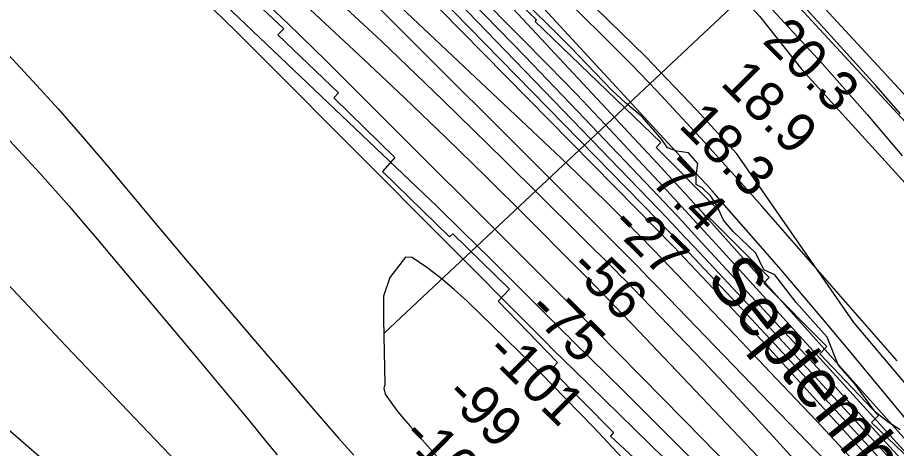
# Model space of a CAD drawing. Extents: x 3477039 to 3515015, y 546746 to 572297.
# Drawn here: x 3500384 to 3501863, y 562850 to 563575 of the extents above; entities that cross this region are included whole.
import ezdxf

# ---------------------------------------------------------------- set-up
doc = ezdxf.new("R2010")
doc.units = 0
for name, color, linetype in [('V-FLOD-BASE', 7, 'Continuous'), ('V-LEVE-TOET', 7, 'Continuous'), ('V-RIVR-EDGE', 7, 'Continuous'), ('V-RIVR-IDEN', 7, 'Continuous'), ('V-RIVR-RANG', 7, 'Continuous'), ('V-RRAP-RVMT', 7, 'Continuous'), ('V-SITE-VEGE', 7, 'Continuous'), ('V-SURV-LINE', 7, 'Continuous'), ('V-TOPO-DPTH', 7, 'Continuous'), ('V-TOPO-MAJR', 7, 'Continuous'), ('V-TOPO-MINR', 7, 'Continuous'), ('V-TOPO-WATR', 7, 'Continuous')]:
    doc.layers.add(name, color=color, linetype=linetype)

msp = doc.modelspace()

# ---------------------------------------------------------------- linework, layer by layer
at = {"layer": 'V-FLOD-BASE'}
for points in [[(3501631.4, 563677.3), (3501729.9, 563569), (3501828.5, 563460.8)], [(3501869.8, 563412.8), (3501828.5, 563460.8)]]:
    msp.add_lwpolyline(points, dxfattribs=at)
at = {"layer": 'V-LEVE-TOET'}
for points in [[(3501813.5, 563411.6), (3501738, 563497.7), (3501631.8, 563612.7), (3501527.1, 563731), (3501443.2, 563829.4), (3501359.3, 563928.3), (3501279.5, 564011.1), (3501179.6, 564110.1), (3501100.3, 564189.2), (3501046.6, 564241.4), (3501020.5, 564260.8), (3501001.4, 564273.3), (3500988, 564281.4), (3500975.8, 564289.4), (3500965.7, 564298.6), (3500945, 564322.8), (3500915.2, 564351.8), (3500881.7, 564385.2), (3500840.2, 564424.5), (3500796.6, 564461.1), (3500735.9, 564508), (3500674.7, 564558.1)], [(3501813.5, 563411.6), (3501872.5, 563342.3)]]:
    msp.add_lwpolyline(points, dxfattribs=at)
at = {"layer": 'V-RIVR-EDGE'}
for points in [[(3501848.8, 562894.2), (3501828, 562911.4), (3501792.6, 562959.3), (3501765.1, 562990.6), (3501746.2, 563037.2), (3501694.3, 563095.5), (3501658.3, 563142.2), (3501639.9, 563150.8), (3501626.5, 563178.4), (3501588, 563215.3), (3501572.1, 563234.3), (3501561.1, 563257.6), (3501550.8, 563274.2), (3501536.1, 563288.3), (3501525.7, 563293.9), (3501525.7, 563309.2), (3501528.8, 563329.4), (3501512.9, 563347.2), (3501493.3, 563350.3), (3501478, 563355.9), (3501468.3, 563370), (3501435.3, 563408.1), (3501407.2, 563431.4), (3501384.5, 563452.3), (3501314.2, 563525.4), (3501217.7, 563621.8)], [(3501869, 562881.3), (3501848.8, 562894.2)]]:
    msp.add_lwpolyline(points, dxfattribs=at)
at = {"layer": 'V-RIVR-RANG'}
msp.add_line((3501658.7, 563661.1), (3501001.7, 563044.5), dxfattribs=at)
at = {"layer": 'V-RRAP-RVMT'}
for points in [[(3500309.2, 564022.1), (3500402.1, 563939.2), (3500399.9, 563936.5), (3500510.8, 563836.9), (3500613.7, 563739.9), (3500627.6, 563754.3), (3500728.4, 563660.9), (3500724.9, 563656.9), (3500831.9, 563556.1), (3500822.2, 563545.7), (3500923.9, 563448.4), (3500916.3, 563439.8), (3501018.9, 563339.7), (3500998.2, 563316.1), (3501111.1, 563206.1), (3501116.4, 563210.9), (3501212.1, 563118.2), (3501192.9, 563097.6), (3501292.9, 562994.8), (3501281.9, 562983.1), (3501387.1, 562876.8), (3501381.9, 562870.8), (3501499.6, 562761.2)], [(3500309.2, 564022.1), (3500402.1, 563939.2), (3500399.9, 563936.5), (3500510.8, 563836.9), (3500613.7, 563739.9), (3500627.6, 563754.3), (3500728.4, 563660.9), (3500724.9, 563656.9), (3500831.9, 563556.1), (3500822.2, 563545.7), (3500923.9, 563448.4), (3500916.3, 563439.8), (3501018.9, 563339.7), (3500998.2, 563316.1), (3501111.1, 563206.1), (3501116.4, 563210.9), (3501212.1, 563118.2), (3501192.9, 563097.6), (3501292.9, 562994.8), (3501281.9, 562983.1), (3501387.1, 562876.8), (3501381.9, 562870.8), (3501499.6, 562761.2)], [(3501915.7, 562802.9), (3501821.1, 562893.8), (3501832.9, 562905.4), (3501734.2, 563009.3), (3501746, 563021.4), (3501640, 563128.3), (3501648.6, 563137.7), (3501545.5, 563241.1), (3501559, 563255.2), (3501458.4, 563356.1), (3501466.5, 563364.9), (3501254.9, 563568.5), (3501257.4, 563571.1), (3501154, 563670.4)]]:
    msp.add_lwpolyline(points, dxfattribs=at)
at = {"layer": 'V-SITE-VEGE'}
for points in [[(3500587.6, 564584.1), (3500718.1, 564481.6), (3500844.7, 564367.4), (3501016, 564215.8), (3501080.3, 564164.6), (3501141.6, 564102.6), (3501218.4, 564025.8), (3501343.9, 563892.1), (3501413.9, 563821.2), (3501459.6, 563765.2), (3501577.3, 563637.4), (3501632.7, 563577.4), (3501704, 563487.6), (3502051.1, 563105.9)], [(3501901.3, 562931.8), (3501791.1, 563061.7), (3501594.2, 563345.7), (3501526.1, 563420.5), (3501441.5, 563509), (3501336.4, 563611.3), (3501276.2, 563689), (3501237.4, 563736.1), (3501190.6, 563773.6), (3501090.4, 563873.9), (3501018.4, 563947.7), (3500962.9, 564000.9), (3500845.2, 564111.1), (3500794.6, 564163.2), (3500750.8, 564210.4), (3500707.1, 564262.5), (3500625.3, 564333.4), (3500568.8, 564372.9), (3500508.4, 564417.2), (3500436.3, 564462.7), (3500328.2, 564553.3)]]:
    msp.add_lwpolyline(points, dxfattribs=at)
at = {"layer": 'V-SURV-LINE'}
for points in [[(3501152.9, 564228.2), (3502833.6, 562410.2)], [(3502811.6, 562389.8), (3501130.8, 564207.8)]]:
    msp.add_lwpolyline(points, dxfattribs=at)
at = {"layer": 'V-TOPO-DPTH'}
for points in [[(3501869.2, 562813.9), (3501794.6, 562896.1), (3501719.5, 562977.8), (3501644.1, 563059.1), (3501522.9, 563188.9), (3501507.7, 563205.1), (3501492.5, 563221.2), (3501477.2, 563237.3), (3501461.9, 563253.3), (3501093.1, 563635.6), (3501024.5, 563705.9), (3500955.5, 563775.7), (3500885.9, 563844.9), (3500815.7, 563913.6), (3500685.6, 564039.7), (3500680.1, 564045), (3500674.5, 564050.1), (3500668.8, 564055.1), (3500663, 564060), (3500168.5, 564467.3)], [(3500168.5, 564467.3), (3500663, 564060), (3500668.8, 564055.1), (3500674.5, 564050.1), (3500680.1, 564045), (3500685.6, 564039.7), (3500815.7, 563913.6), (3500885.9, 563844.9), (3500955.5, 563775.7), (3501024.5, 563705.9), (3501093.1, 563635.6), (3501461.9, 563253.3), (3501477.2, 563237.3), (3501492.5, 563221.2), (3501507.7, 563205.1), (3501522.9, 563188.9), (3501644.1, 563059.1), (3501719.5, 562977.8), (3501794.6, 562896.1), (3501869.2, 562813.9)], [(3502010, 562741.3), (3501781, 563017.8), (3501743.7, 563062.5), (3501706.2, 563107), (3501668.3, 563151.1), (3501630.2, 563195.1), (3501573.9, 563259.5), (3501563.7, 563271.1), (3501553.5, 563282.6), (3501543.1, 563294.1), (3501532.7, 563305.5), (3501202.9, 563662.8), (3501128.2, 563742.3), (3501052.8, 563821.1), (3500976.1, 563898.6), (3500898.5, 563975.3), (3500754.9, 564115.1), (3500748.5, 564121.2), (3500741.9, 564127.1), (3500735.3, 564132.9), (3500728.5, 564138.6), (3500439.7, 564374), (3500332.5, 564459.1)], [(3501863.6, 562751.9), (3501796, 562824.3), (3501728.3, 562896.6), (3501660.3, 562968.6), (3501592, 563040.3), (3501505.9, 563130.6), (3501480.5, 563157), (3501455, 563183.4), (3501429.4, 563209.7), (3501403.7, 563235.8), (3501377.7, 563261.8), (3501351.6, 563287.5), (3501325.2, 563313), (3501298.7, 563338.3), (3500633.8, 563965.3), (3500624.5, 563973.9), (3500615.1, 563982.3), (3500605.6, 563990.5), (3500595.9, 563998.6), (3500048.1, 564444.6)], [(3500048.1, 564444.6), (3500595.9, 563998.6), (3500605.6, 563990.5), (3500615.1, 563982.3), (3500624.5, 563973.9), (3500633.8, 563965.3), (3501298.7, 563338.3), (3501325.2, 563313), (3501351.6, 563287.5), (3501377.7, 563261.8), (3501403.7, 563235.8), (3501429.4, 563209.7), (3501455, 563183.4), (3501480.5, 563157), (3501505.9, 563130.6), (3501592, 563040.3), (3501660.3, 562968.6), (3501728.3, 562896.6), (3501796, 562824.3), (3501863.6, 562751.9)], [(3501886, 562834.9), (3501565, 563187.7), (3501539.6, 563215.4), (3501514.2, 563243.1), (3501488.7, 563270.7), (3501463.1, 563298.3), (3501420, 563344.6), (3501372.6, 563395), (3501324.9, 563445.2), (3501276.7, 563494.9), (3501228.2, 563544.3), (3500735.7, 564041.1), (3500717.2, 564059.4), (3500698.4, 564077.4), (3500679.2, 564095.1), (3500659.8, 564112.4), (3500499.8, 564252.3), (3500399.3, 564338.4), (3500297.7, 564423)], [(3500297.7, 564423), (3500399.3, 564338.4), (3500499.8, 564252.3), (3500659.8, 564112.4), (3500679.2, 564095.1), (3500698.4, 564077.4), (3500717.2, 564059.4), (3500735.7, 564041.1), (3501228.2, 563544.3), (3501276.7, 563494.9), (3501324.9, 563445.2), (3501372.6, 563395), (3501420, 563344.6), (3501463.1, 563298.3), (3501488.7, 563270.7), (3501514.2, 563243.1), (3501539.6, 563215.4), (3501565, 563187.7), (3501886, 562834.9)], [(3500326.2, 564281.9), (3500407.3, 564217.2), (3500487.8, 564151.8), (3500590.3, 564067.4), (3500619, 564043.4), (3500647.3, 564019), (3500675.2, 563994.1), (3500702.8, 563968.9), (3500786.8, 563890.5), (3500855.7, 563825.3), (3500924, 563759.6), (3500991.6, 563693), (3501058.5, 563625.9), (3501461.5, 563216.7), (3501468.1, 563210), (3501474.6, 563203.2), (3501481.2, 563196.4), (3501487.7, 563189.6), (3501544.8, 563129.3), (3501579.7, 563092.2), (3501614.5, 563055), (3501649.1, 563017.5), (3501683.5, 562980), (3502070.4, 562555.3)], [(3500326.2, 564281.9), (3500407.3, 564217.2), (3500487.8, 564151.8), (3500590.3, 564067.4), (3500619, 564043.4), (3500647.3, 564019), (3500675.2, 563994.1), (3500702.8, 563968.9), (3500786.8, 563890.5), (3500855.7, 563825.3), (3500924, 563759.6), (3500991.6, 563693), (3501058.5, 563625.9), (3501461.5, 563216.7), (3501468.1, 563210), (3501474.6, 563203.2), (3501481.2, 563196.4), (3501487.7, 563189.6), (3501544.8, 563129.3), (3501579.7, 563092.2), (3501614.5, 563055), (3501649.1, 563017.5), (3501683.5, 562980), (3502070.4, 562555.3)], [(3501867.2, 562699.6), (3501821.2, 562748.5), (3501774.8, 562797), (3501464.2, 563118.4), (3501446, 563137.2), (3501427.7, 563155.9), (3501409.3, 563174.5), (3501390.8, 563193.1), (3500903.6, 563680.2), (3500854.3, 563729), (3500804.7, 563777.6), (3500754.7, 563825.7), (3500704.3, 563873.5), (3500608.2, 563964.1), (3500605.7, 563966.4), (3500603.2, 563968.7), (3500600.6, 563970.9), (3500598, 563973), (3500512.4, 564042.7), (3500466.7, 564079.3), (3500420.7, 564115.4), (3500374, 564150.7)], [(3500374, 564150.7), (3500420.7, 564115.4), (3500466.7, 564079.3), (3500512.4, 564042.7), (3500598, 563973), (3500600.6, 563970.9), (3500603.2, 563968.7), (3500605.7, 563966.4), (3500608.2, 563964.1), (3500704.3, 563873.5), (3500754.7, 563825.7), (3500804.7, 563777.6), (3500854.3, 563729), (3500903.6, 563680.2), (3501390.8, 563193.1), (3501409.3, 563174.5), (3501427.7, 563155.9), (3501446, 563137.2), (3501464.2, 563118.4), (3501774.8, 562797), (3501821.2, 562748.5), (3501867.2, 562699.6)]]:
    msp.add_lwpolyline(points, dxfattribs=at)
at = {"layer": 'V-TOPO-MAJR'}
for points in [[(3502000.3, 562490.9), (3501667.5, 562857.3), (3501624.6, 562904.1), (3501581.4, 562950.6), (3501537.8, 562996.7), (3501494, 563042.5), (3501420.3, 563118.7), (3501413, 563126.2), (3501405.7, 563133.7), (3501398.3, 563141.2), (3501390.9, 563148.6), (3501202.2, 563335.6), (3501099.7, 563435.8), (3500996.4, 563535.1), (3500891.8, 563633), (3500786.3, 563730), (3500606.9, 563892.7), (3500587.2, 563910.2), (3500567.2, 563927.6), (3500547, 563944.5), (3500526.5, 563961.2), (3499868.6, 564488.1)], [(3501400.9, 562835), (3501377.4, 562860.2), (3501353.7, 562885.3), (3501329.8, 562910.2), (3501305.7, 562934.9), (3501264.4, 562976.9), (3501260.8, 562980.5), (3501257.2, 562984.1), (3501253.6, 562987.7), (3501250, 562991.2), (3501140.8, 563097.7), (3501118.9, 563117.7), (3501096.3, 563136.8), (3501072.5, 563154.4), (3501048, 563171.1), (3501037, 563172), (3501010.5, 563137.5), (3500999.9, 563106), (3500999.8, 563067.5), (3501001.9, 562958.4), (3501000.6, 562951), (3501002.4, 562941.6), (3501012.3, 562927.8), (3501022.5, 562914.2), (3501033.2, 562901), (3501044.2, 562888.1), (3501090.9, 562835.5)]]:
    msp.add_lwpolyline(points, dxfattribs=at)
at = {"layer": 'V-TOPO-MINR'}
for points in [[(3501864.1, 562997.6), (3501636.6, 563257.6), (3501611.2, 563286.4), (3501585.6, 563315.1), (3501559.8, 563343.6), (3501533.9, 563371.9), (3501502.1, 563406.3), (3501459.7, 563451.4), (3501416.9, 563496), (3501373.3, 563539.8), (3501329.3, 563583.3), (3500779.7, 564116.1), (3500766.7, 564128.4), (3500753.6, 564140.4), (3500740.1, 564152), (3500726.4, 564163.4), (3499817.6, 564899.8)], [(3502003.6, 562724.5), (3501547.3, 563234.7), (3501537.5, 563245.6), (3501527.6, 563256.6), (3501517.7, 563267.5), (3501507.9, 563278.4), (3501497.9, 563289.3), (3501488, 563300.1), (3501478, 563310.9), (3501468, 563321.7), (3500733.3, 564109.4), (3500731.5, 564111.3), (3500729.7, 564113.1), (3500727.8, 564114.9), (3500726, 564116.7), (3500724, 564118.5), (3500722.1, 564120.2), (3500720.1, 564121.8), (3500718, 564123.4), (3499789.5, 564829.9)], [(3501880.8, 562821), (3501822.8, 562884.6), (3501764.7, 562948.1), (3501542.9, 563188.4), (3501522.8, 563210), (3501502.8, 563231.6), (3501482.6, 563253), (3501462.4, 563274.4), (3501326.4, 563417.6), (3501237.7, 563510), (3501148.2, 563601.7), (3501057.6, 563692.4), (3500966.3, 563782.3), (3500701.4, 564040.3), (3500691.7, 564049.6), (3500681.9, 564058.6), (3500672, 564067.4), (3499938, 564683.3)], [(3501869.2, 562813.9), (3501794.6, 562896.1), (3501719.5, 562977.8), (3501644.1, 563059.1), (3501522.9, 563188.9), (3501507.7, 563205.1), (3501492.5, 563221.2), (3501477.2, 563237.3), (3501461.9, 563253.3), (3501093.1, 563635.6), (3501024.5, 563705.9), (3500955.5, 563775.7), (3500885.9, 563844.9), (3500815.7, 563913.6), (3500685.6, 564039.7), (3500680.1, 564045), (3500674.5, 564050.1), (3500668.8, 564055.1), (3500663, 564060), (3500168.5, 564467.3)], [(3502010, 562741.3), (3501781, 563017.8), (3501743.7, 563062.5), (3501706.2, 563107), (3501668.3, 563151.1), (3501630.2, 563195.1), (3501573.9, 563259.5), (3501563.7, 563271.1), (3501553.5, 563282.6), (3501543.1, 563294.1), (3501532.7, 563305.5), (3501202.9, 563662.8), (3501128.2, 563742.3), (3501052.8, 563821.1), (3500976.1, 563898.6), (3500898.5, 563975.3), (3500754.9, 564115.1), (3500748.5, 564121.2), (3500741.9, 564127.1), (3500735.3, 564132.9), (3500728.5, 564138.6), (3500439.7, 564374), (3500332.5, 564459.1)], [(3501863.6, 562751.9), (3501796, 562824.3), (3501728.3, 562896.6), (3501660.3, 562968.6), (3501592, 563040.3), (3501505.9, 563130.6), (3501480.5, 563157), (3501455, 563183.4), (3501429.4, 563209.7), (3501403.7, 563235.8), (3501377.7, 563261.8), (3501351.6, 563287.5), (3501325.2, 563313), (3501298.7, 563338.3), (3500633.8, 563965.3), (3500624.5, 563973.9), (3500615.1, 563982.3), (3500605.6, 563990.5), (3500595.9, 563998.6), (3500048.1, 564444.6)], [(3502070.4, 562555.3), (3501683.5, 562980), (3501649.1, 563017.5), (3501614.5, 563055), (3501579.7, 563092.2), (3501544.8, 563129.3), (3501487.7, 563189.6), (3501481.2, 563196.4), (3501474.6, 563203.2), (3501468.1, 563210), (3501461.5, 563216.7), (3501058.5, 563625.9), (3500991.6, 563693), (3500924, 563759.6), (3500855.7, 563825.3), (3500786.8, 563890.5), (3500702.8, 563968.9), (3500675.2, 563994.1), (3500647.3, 564019), (3500619, 564043.4), (3500590.3, 564067.4), (3500487.8, 564151.8), (3500407.3, 564217.2), (3500326.2, 564281.9)], [(3501867.2, 562699.6), (3501821.2, 562748.5), (3501774.8, 562797), (3501464.2, 563118.4), (3501446, 563137.2), (3501427.7, 563155.9), (3501409.3, 563174.5), (3501390.8, 563193.1), (3500903.6, 563680.2), (3500854.3, 563729), (3500804.7, 563777.6), (3500754.7, 563825.7), (3500704.3, 563873.5), (3500608.2, 563964.1), (3500605.7, 563966.4), (3500603.2, 563968.7), (3500600.6, 563970.9), (3500598, 563973), (3500512.4, 564042.7), (3500466.7, 564079.3), (3500420.7, 564115.4), (3500374, 564150.7)], [(3501134.1, 563214), (3501089.4, 563257.4), (3501044.4, 563300.6), (3500504.2, 563814.9), (3500494.4, 563824), (3500484.4, 563833), (3500474.1, 563841.6), (3500463.7, 563850.1), (3500209.7, 564051.4)], [(3501954.8, 562494.1), (3501430, 563046.7), (3501402.9, 563075.1), (3501375.6, 563103.4), (3501348.1, 563131.4), (3501320.4, 563159.4), (3501240.9, 563239.2), (3501173, 563306.5), (3501104.6, 563373.3), (3501035.5, 563439.4), (3500966, 563505), (3500553.3, 563889.5), (3500547.9, 563894.4), (3500542.4, 563899.2), (3500536.9, 563904), (3500531.2, 563908.7), (3500357.9, 564049.4)], [(3502070.9, 562571.2), (3501815.9, 562853.7), (3501761.2, 562914), (3501706.1, 562974.1), (3501650.7, 563033.8), (3501595, 563093.3), (3501504.5, 563189.3), (3501493.9, 563200.6), (3501483.2, 563211.8), (3501472.4, 563222.9), (3501461.6, 563234), (3500774.5, 563936)], [(3501864.7, 562450.2), (3501851.3, 562463.4), (3501321.1, 562981.2), (3501304.1, 562997.8), (3501287.3, 563014.4), (3501270.5, 563031.1), (3501253.7, 563047.9), (3500804.5, 563498.9), (3500750, 563553.2), (3500695.3, 563607.2), (3500640.1, 563660.8), (3500584.6, 563714.1), (3500480.1, 563813.8), (3500476.6, 563817), (3500473.1, 563820.1), (3500469.5, 563823.2), (3500465.9, 563826.1), (3500392.5, 563884), (3500351.7, 563915.3)], [(3502646.2, 561620.6), (3501992.9, 562379.2), (3501977.4, 562396.9), (3501961.8, 562414.5), (3501946, 562431.9), (3501930.1, 562449.2), (3501729.6, 562664.2), (3501665.6, 562732.3), (3501601.1, 562800), (3501536.1, 562867.1), (3501470.6, 562933.8), (3501357.7, 563047.9), (3501348.4, 563057.3), (3501339.1, 563066.7), (3501329.8, 563076), (3501320.5, 563085.4), (3500903.1, 563502), (3500839.6, 563564.2), (3500775.4, 563625.6)], [(3500368.3, 563512.6), (3500410.6, 563467.1), (3500452.4, 563421.1), (3500493.3, 563374.3), (3500533.7, 563327.1), (3500619.2, 563225.3), (3500669.7, 563165.3), (3500720.3, 563105.4), (3500771.1, 563045.7), (3500822, 562986.1), (3500873.8, 562925.5), (3500899, 562896.4), (3500924.4, 562867.4), (3500950.2, 562838.7)], [(3500143.9, 563363.1), (3500384.4, 563108.4), (3500465.5, 563022.8), (3500546.7, 562937.4), (3500628.2, 562852.2), (3500709.9, 562767.3), (3500849.7, 562622.4), (3500861.8, 562610.1), (3500873.9, 562597.9), (3500886.2, 562585.8), (3500898.6, 562573.9), (3501072.8, 562408.5), (3501148.4, 562336.2), (3501223.8, 562263.7), (3501298.8, 562190.8), (3501373.6, 562117.6), (3501506.8, 561986.5)], [(3500371.1, 563367.6), (3500421.4, 563313.3), (3500470.4, 563258), (3500518.6, 563201.8), (3500680.8, 563008.5), (3500711.7, 562971.6), (3500742.5, 562934.6), (3500773.1, 562897.5), (3500803.7, 562860.3), (3500820.7, 562839.6)], [(3502330.1, 561951), (3502233.4, 562062.2), (3502136.6, 562173.3), (3501955.5, 562380.6), (3501949.1, 562387.8), (3501942.6, 562395), (3501935.9, 562402.1), (3501929.2, 562409.2), (3501583.8, 562765.4), (3501538.8, 562811.4), (3501493.7, 562857.2), (3501448.2, 562902.7), (3501402.5, 562947.9), (3501320.7, 563028.5), (3501315.8, 563033.3), (3501310.9, 563038.2), (3501306, 563043), (3501301.1, 563047.9), (3501222.8, 563126.4), (3501178.5, 563170.3), (3501134.1, 563214)], [(3500337.8, 562908.2), (3500428.7, 562829.8), (3500518.7, 562750.4), (3500608.2, 562670.5), (3500755.4, 562537.8), (3500770.9, 562523.7), (3500786.3, 562509.5), (3500801.5, 562495.2), (3500816.6, 562480.7), (3501414.7, 561903.8)]]:
    msp.add_lwpolyline(points, dxfattribs=at)
at = {"layer": 'V-TOPO-WATR'}
msp.add_lwpolyline([(3501886, 562834.9), (3501565, 563187.7), (3501539.6, 563215.4), (3501514.2, 563243.1), (3501488.7, 563270.7), (3501463.1, 563298.3), (3501420, 563344.6), (3501372.6, 563395), (3501324.9, 563445.2), (3501276.7, 563494.9), (3501228.2, 563544.3), (3500735.7, 564041.1), (3500717.2, 564059.4), (3500698.4, 564077.4), (3500679.2, 564095.1), (3500659.8, 564112.4), (3500499.8, 564252.3), (3500399.3, 564338.4), (3500297.7, 564423)], dxfattribs=at)

# ---------------------------------------------------------------- texts
at = {"layer": 'V-RIVR-IDEN'}
msp.add_text('September', height=83, rotation=308.65, dxfattribs=at).set_placement((3501540.9, 563133.8))
at = {"layer": 'V-RIVR-RANG'}
for s, rotation, p in [('20.3', 315.0783, (3501635.5, 563533.9)), ('18.9', 315.0783, (3501564.9, 563463.1)), ('18.3', 315.0783, (3501494.6, 563391.9)), ('7.4', 315.0783, (3501447.7, 563297.5)), ('-27', 315.3607, (3501379.7, 563223.5)), ('-56', 315.3607, (3501310.2, 563151.6)), ('-75', 315.3607, (3501239.8, 563080.6)), ('-101', 315.3607, (3501169.1, 563009.8)), ('-99', 315.3607, (3501100.6, 562937)), ('-101', 315.3607, (3501028.3, 562867.9))]:
    msp.add_text(s, height=67, rotation=rotation, dxfattribs=at).set_placement(p)

doc.saveas('drawing.dxf')
